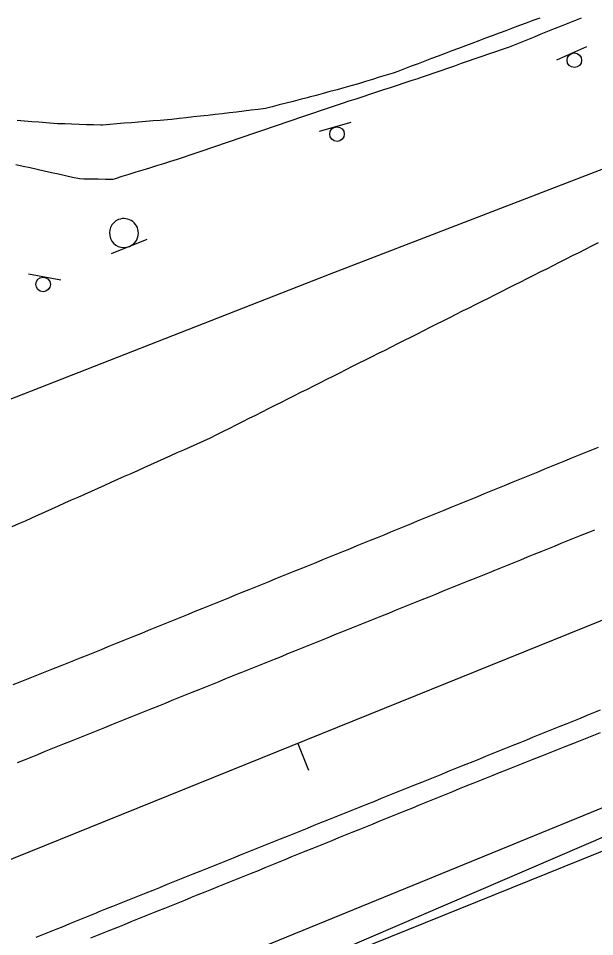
# Model space of a CAD drawing. Extents: x 1901471 to 1963503, y 756461 to 799997.
# Drawn here: x 1931976.2 to 1932055.8, y 774062.4 to 774189.3 of the extents above; entities that cross this region are included whole.
import ezdxf

# ---------------------------------------------------------------- set-up
doc = ezdxf.new("R2010")
doc.units = 0
for name, color, linetype in [('Default', 7, 'Continuous'), ('RD_EX_Bldg', 7, 'Continuous'), ('RD_EX_BldgApp', 7, 'Continuous'), ('RD_EX_Fence_Other', 7, 'Continuous'), ('RD_EX_H2O', 7, 'Continuous'), ('RD_EX_Road', 7, 'Continuous'), ('RD_HC_Cl', 7, 'Continuous'), ('RD_HC_Data_Tic', 7, 'Continuous')]:
    doc.layers.add(name, color=color, linetype=linetype)

# ---------------------------------------------------------------- blocks, each defined once
blk = doc.blocks.new('SIGN2')
at = {"layer": 'Default'}
blk.add_lwpolyline([(-0.127, 0.1692), (-0.127, -0.1692)], dxfattribs=at)
for start, end in [(0, 180), (180, 0)]:
    blk.add_arc((0, 0), 0.127, start, end, dxfattribs=at)
blk = doc.blocks.new('SIGN')
at = {"layer": 'RD_EX_BldgApp'}
blk.add_line((-4.52, -2.02), (4.48, -2.02), dxfattribs=at)
blk.add_circle((0, 0), 2, dxfattribs=at)

msp = doc.modelspace()

# ---------------------------------------------------------------- linework, layer by layer
at = {"layer": 'RD_EX_Fence_Other'}
for points in [[(1932924.68, 774518.86), (1932852.34, 774490.67), (1932713.4, 774434.36), (1932607.72, 774391.35), (1932500.23, 774347.9), (1932392.13, 774304.1), (1932254.18, 774248.59), (1932163.76, 774212.46), (1932086.97, 774181.05), (1932068.9, 774173.06), (1932019.16, 774153.94), (1931967.16, 774133.56), (1931915.85, 774113.42), (1931876.71, 774127.62), (1931828.32, 774143.31), (1931879.82, 774164.27), (1931912.34, 774178.04), (1931865.47, 774205.25), (1931802.75, 774241.48)], [(1931659.56, 773919.03), (1931702.88, 773936.43), (1931744.73, 773953.24), (1931773.72, 773965.14), (1931818.57, 773983.55), (1931863.34, 774001.52), (1931906.97, 774019.49), (1931948.97, 774037.06), (1931993.06, 774054.11), (1932036.85, 774072), (1932080.57, 774089.94), (1932125.64, 774107.52), (1932175.96, 774127.99), (1932224.13, 774147.5), (1932273.05, 774167.6), (1932329.01, 774190.71), (1932382.78, 774212.1), (1932441, 774236.16), (1932490.09, 774255.6), (1932453.31, 774237.52)]]:
    msp.add_lwpolyline(points, dxfattribs=at)
at = {"layer": 'RD_EX_H2O'}
for points in [[(1931975.38, 774119.08), (1931976.29, 774119.49), (1931977.21, 774119.89), (1931978.12, 774120.3), (1931979.03, 774120.71), (1931979.94, 774121.12), (1931980.86, 774121.53), (1931981.77, 774121.94), (1931982.68, 774122.35), (1931983.59, 774122.76), (1931984.51, 774123.17), (1931985.42, 774123.58), (1931986.33, 774123.98), (1931987.24, 774124.39), (1931988.16, 774124.8), (1931989.07, 774125.21), (1931989.98, 774125.62), (1931990.89, 774126.03), (1931991.81, 774126.44), (1931992.72, 774126.85), (1931993.63, 774127.26), (1931994.54, 774127.67), (1931995.46, 774128.07), (1931996.37, 774128.48), (1931997.28, 774128.89), (1931998.19, 774129.3), (1931999.11, 774129.71), (1932000.02, 774130.12), (1932000.93, 774130.53), (1932001.84, 774130.94), (1932002.76, 774131.35), (1932003.66, 774131.8), (1932004.55, 774132.25), (1932005.44, 774132.7), (1932006.34, 774133.15), (1932007.23, 774133.6), (1932008.12, 774134.05), (1932009.02, 774134.49), (1932009.91, 774134.94), (1932010.8, 774135.39), (1932011.7, 774135.84), (1932012.59, 774136.29), (1932013.48, 774136.74), (1932014.38, 774137.19), (1932015.27, 774137.64), (1932016.16, 774138.09), (1932017.05, 774138.54), (1932017.95, 774138.99), (1932018.84, 774139.44), (1932019.73, 774139.89), (1932020.63, 774140.34), (1932021.52, 774140.79), (1932022.41, 774141.24), (1932023.31, 774141.69), (1932024.2, 774142.14), (1932025.09, 774142.58), (1932025.99, 774143.03), (1932026.88, 774143.48), (1932027.77, 774143.93), (1932028.67, 774144.38), (1932028.67, 774144.38), (1932029.56, 774144.83), (1932030.45, 774145.28), (1932031.35, 774145.73), (1932032.24, 774146.18), (1932033.13, 774146.63), (1932034.02, 774147.08), (1932034.92, 774147.53), (1932035.81, 774147.98), (1932036.7, 774148.43), (1932037.6, 774148.88), (1932038.49, 774149.33), (1932039.38, 774149.78), (1932040.28, 774150.22), (1932041.17, 774150.67), (1932042.06, 774151.12), (1932042.96, 774151.57), (1932043.85, 774152.02), (1932044.74, 774152.47), (1932045.64, 774152.92), (1932046.53, 774153.37), (1932047.42, 774153.82), (1932048.32, 774154.27), (1932049.22, 774154.72), (1932050.11, 774155.17), (1932051, 774155.63), (1932051.89, 774156.08), (1932052.78, 774156.53), (1932053.68, 774156.98), (1932054.57, 774157.43), (1932055.46, 774157.88), (1932056.35, 774158.33)], [(1932017.38, 774059.13), (1932061.65, 774078.2), (1932106.21, 774095.99), (1932131.49, 774106.06)]]:
    msp.add_lwpolyline(points, dxfattribs=at)
at = {"layer": 'RD_EX_Road'}
for points in [[(1932053.97, 774189.35), (1932053.04, 774188.97), (1932052.12, 774188.6), (1932051.19, 774188.23), (1932050.26, 774187.85), (1932049.33, 774187.48), (1932048.41, 774187.11), (1932047.48, 774186.73), (1932046.55, 774186.36), (1932045.62, 774185.98), (1932044.7, 774185.61), (1932044.03, 774185.34), (1932043.08, 774185.01), (1932042.14, 774184.69), (1932041.19, 774184.36), (1932040.25, 774184.03), (1932039.3, 774183.71), (1932038.36, 774183.38), (1932037.41, 774183.06), (1932036.47, 774182.73), (1932035.52, 774182.4), (1932034.58, 774182.08), (1932033.63, 774181.75), (1932032.69, 774181.42), (1932031.74, 774181.1), (1932031.4, 774180.98), (1932030.45, 774180.67), (1932029.5, 774180.36), (1932028.55, 774180.04), (1932027.6, 774179.73), (1932026.65, 774179.42), (1932025.7, 774179.11), (1932024.75, 774178.8), (1932023.8, 774178.48), (1932022.85, 774178.17), (1932021.9, 774177.86), (1932020.95, 774177.55), (1932020, 774177.24), (1932019.05, 774176.92), (1932018.87, 774176.86), (1932017.92, 774176.54), (1932016.98, 774176.22), (1932016.03, 774175.89), (1932015.08, 774175.57), (1932014.14, 774175.25), (1932013.19, 774174.92), (1932012.24, 774174.6), (1932011.3, 774174.28), (1932010.35, 774173.95), (1932009.41, 774173.63), (1932008.46, 774173.3), (1932007.51, 774172.98), (1932006.57, 774172.66), (1932005.62, 774172.33), (1932004.68, 774172.01), (1932003.73, 774171.69), (1932002.78, 774171.36), (1932001.84, 774171.04), (1932000.89, 774170.72), (1931999.94, 774170.39), (1931999.15, 774170.12), (1931998.19, 774169.82), (1931997.24, 774169.52), (1931996.28, 774169.23), (1931995.33, 774168.93), (1931994.37, 774168.63), (1931993.42, 774168.33), (1931992.46, 774168.04), (1931991.51, 774167.74), (1931990.55, 774167.44), (1931989.6, 774167.14), (1931989.27, 774167.04), (1931988.27, 774167.06), (1931987.27, 774167.08), (1931986.27, 774167.09), (1931985.27, 774167.11), (1931984.7, 774167.12), (1931983.72, 774167.34), (1931982.75, 774167.55), (1931981.77, 774167.77), (1931980.8, 774167.99), (1931979.82, 774168.2), (1931978.84, 774168.42), (1931977.87, 774168.64), (1931976.89, 774168.85), (1931975.91, 774169.07)], [(1932048.25, 774189.36), (1932047.31, 774189.01), (1932046.37, 774188.66), (1932045.44, 774188.31), (1932044.5, 774187.96), (1932043.56, 774187.61), (1932042.63, 774187.26), (1932041.69, 774186.91), (1932040.75, 774186.56), (1932039.82, 774186.21), (1932038.88, 774185.86), (1932037.98, 774185.53), (1932037.05, 774185.17), (1932036.11, 774184.82), (1932035.18, 774184.47), (1932034.24, 774184.11), (1932033.31, 774183.76), (1932032.37, 774183.4), (1932031.44, 774183.05), (1932030.5, 774182.7), (1932029.57, 774182.34), (1932028.63, 774181.99), (1932028, 774181.75), (1932027.05, 774181.46), (1932026.09, 774181.17), (1932025.13, 774180.88), (1932024.18, 774180.59), (1932023.22, 774180.29), (1932022.18, 774179.97), (1932021.21, 774179.71), (1932020.25, 774179.45), (1932019.28, 774179.19), (1932018.32, 774178.93), (1932017.35, 774178.67), (1932016.39, 774178.41), (1932016.12, 774178.34), (1932015.16, 774178.09), (1932014.19, 774177.84), (1932013.22, 774177.6), (1932012.25, 774177.35), (1932011.28, 774177.1), (1932010.36, 774176.87), (1932009.37, 774176.74), (1932008.38, 774176.62), (1932007.38, 774176.49), (1932006.39, 774176.37), (1932005.39, 774176.24), (1932004.39, 774176.13), (1932003.4, 774176.02), (1932002.41, 774175.91), (1932001.41, 774175.8), (1932000.42, 774175.69), (1931999.42, 774175.58), (1931998.43, 774175.47), (1931997.44, 774175.36), (1931996.84, 774175.3), (1931995.84, 774175.22), (1931994.85, 774175.14), (1931993.85, 774175.05), (1931992.85, 774174.97), (1931991.86, 774174.89), (1931990.86, 774174.81), (1931989.86, 774174.73), (1931988.87, 774174.65), (1931987.87, 774174.56), (1931987.64, 774174.55), (1931986.64, 774174.58), (1931985.64, 774174.62), (1931984.64, 774174.65), (1931983.64, 774174.69), (1931982.64, 774174.72), (1931981.64, 774174.75), (1931981.07, 774174.78), (1931980.07, 774174.86), (1931979.08, 774174.95), (1931978.08, 774175.03), (1931977.09, 774175.12), (1931976.09, 774175.2)], [(1931975.54, 774097.24), (1931976.47, 774097.61), (1931977.4, 774097.98), (1931978.32, 774098.35), (1931979.25, 774098.72), (1931980.18, 774099.09), (1931981.11, 774099.46), (1931982.04, 774099.83), (1931982.97, 774100.2), (1931983.9, 774100.57), (1931984, 774100.61), (1931984.93, 774100.99), (1931985.86, 774101.36), (1931986.78, 774101.74), (1931987.71, 774102.11), (1931988.64, 774102.49), (1931989.56, 774102.87), (1931990.49, 774103.24), (1931991.42, 774103.62), (1931992.34, 774103.99), (1931993.27, 774104.37), (1931994.2, 774104.75), (1931995.12, 774105.12), (1931996.05, 774105.5), (1931996.98, 774105.87), (1931997.9, 774106.25), (1931998.83, 774106.62), (1931999.76, 774107), (1932000.68, 774107.38), (1932001.61, 774107.75), (1932002.54, 774108.13), (1932003.46, 774108.5), (1932004.39, 774108.88), (1932005.32, 774109.26), (1932006.24, 774109.63), (1932007.17, 774110.01), (1932008.1, 774110.38), (1932009.02, 774110.76), (1932009.95, 774111.13), (1932010.88, 774111.51), (1932011.8, 774111.89), (1932012.73, 774112.26), (1932013.66, 774112.64), (1932014.58, 774113.01), (1932015.51, 774113.39), (1932016.44, 774113.77), (1932017.36, 774114.14), (1932018.29, 774114.52), (1932019.22, 774114.89), (1932020.14, 774115.27), (1932021.07, 774115.64), (1932022, 774116.02), (1932022.12, 774116.07), (1932023.04, 774116.45), (1932023.97, 774116.83), (1932024.89, 774117.2), (1932025.82, 774117.58), (1932026.74, 774117.96), (1932027.67, 774118.34), (1932028.59, 774118.72), (1932029.52, 774119.1), (1932030.44, 774119.48), (1932031.37, 774119.86), (1932032.3, 774120.23), (1932033.22, 774120.61), (1932034.15, 774120.99), (1932035.07, 774121.37), (1932036, 774121.75), (1932036.92, 774122.13), (1932037.85, 774122.51), (1932038.77, 774122.89), (1932039.7, 774123.26), (1932040.63, 774123.64), (1932041.55, 774124.02), (1932042.48, 774124.4), (1932043.4, 774124.78), (1932044.33, 774125.16), (1932045.25, 774125.54), (1932046.18, 774125.91), (1932047.1, 774126.29), (1932048.03, 774126.67), (1932048.95, 774127.05), (1932049.88, 774127.43), (1932050.81, 774127.81), (1932051.73, 774128.19), (1932052.66, 774128.57), (1932053.58, 774128.94), (1932054.51, 774129.32), (1932055.43, 774129.7), (1932056.36, 774130.08)], [(1931976.14, 774086.49), (1931977.07, 774086.86), (1931978, 774087.24), (1931978.92, 774087.61), (1931979.85, 774087.98), (1931980.78, 774088.36), (1931981.71, 774088.73), (1931982.63, 774089.1), (1931983.56, 774089.48), (1931984.49, 774089.85), (1931985.42, 774090.22), (1931986.35, 774090.6), (1931987.27, 774090.97), (1931988.2, 774091.34), (1931989.13, 774091.72), (1931990.06, 774092.09), (1931990.98, 774092.46), (1931991.91, 774092.84), (1931992.84, 774093.21), (1931993.77, 774093.58), (1931994.69, 774093.96), (1931995.62, 774094.33), (1931996.55, 774094.7), (1931997.48, 774095.08), (1931998.4, 774095.45), (1931999.33, 774095.83), (1932000.26, 774096.2), (1932001.19, 774096.57), (1932002.11, 774096.95), (1932003.04, 774097.32), (1932003.97, 774097.69), (1932004.9, 774098.07), (1932005.83, 774098.44), (1932006.75, 774098.81), (1932006.99, 774098.91), (1932007.92, 774099.28), (1932008.85, 774099.66), (1932009.77, 774100.03), (1932010.7, 774100.41), (1932011.63, 774100.78), (1932012.56, 774101.15), (1932013.48, 774101.53), (1932014.41, 774101.9), (1932015.34, 774102.28), (1932016.26, 774102.65), (1932017.19, 774103.03), (1932018.12, 774103.4), (1932019.05, 774103.77), (1932019.97, 774104.15), (1932020.9, 774104.52), (1932021.83, 774104.9), (1932022.76, 774105.27), (1932023.68, 774105.65), (1932024.61, 774106.02), (1932025.54, 774106.39), (1932026.46, 774106.77), (1932027.39, 774107.14), (1932028.32, 774107.52), (1932029.25, 774107.89), (1932030.17, 774108.26), (1932031.1, 774108.64), (1932032.03, 774109.01), (1932032.96, 774109.39), (1932033.88, 774109.76), (1932034.81, 774110.14), (1932035.74, 774110.51), (1932036.66, 774110.88), (1932037.59, 774111.26), (1932038.52, 774111.63), (1932039.45, 774112.01), (1932040.37, 774112.38), (1932041.3, 774112.76), (1932041.94, 774113.01), (1932042.87, 774113.39), (1932043.79, 774113.76), (1932044.72, 774114.14), (1932045.65, 774114.51), (1932046.58, 774114.89), (1932047.5, 774115.26), (1932048.43, 774115.64), (1932049.36, 774116.02), (1932050.28, 774116.39), (1932051.21, 774116.77), (1932052.14, 774117.14), (1932053.06, 774117.52), (1932053.99, 774117.89), (1932054.92, 774118.27), (1932055.84, 774118.64)], [(1931978.7, 774062.34), (1931979.63, 774062.72), (1931980.56, 774063.09), (1931981.48, 774063.47), (1931982.41, 774063.84), (1931983.34, 774064.22), (1931984.26, 774064.59), (1931985.19, 774064.97), (1931986.12, 774065.34), (1931987.05, 774065.72), (1931987.41, 774065.87), (1931988.34, 774066.24), (1931989.27, 774066.61), (1931990.2, 774066.99), (1931991.13, 774067.36), (1931992.05, 774067.73), (1931992.98, 774068.11), (1931993.91, 774068.48), (1931994.84, 774068.85), (1931995.76, 774069.22), (1931996.69, 774069.6), (1931997.62, 774069.97), (1931998.55, 774070.34), (1931999.47, 774070.72), (1932000.4, 774071.09), (1932001.33, 774071.46), (1932002.26, 774071.84), (1932003.19, 774072.21), (1932004.11, 774072.58), (1932005.04, 774072.96), (1932005.97, 774073.33), (1932006.9, 774073.7), (1932007.82, 774074.07), (1932008.75, 774074.45), (1932009.68, 774074.82), (1932010.61, 774075.19), (1932011.54, 774075.57), (1932012.46, 774075.94), (1932013.39, 774076.31), (1932014.32, 774076.69), (1932015.25, 774077.06), (1932016.17, 774077.43), (1932017.1, 774077.8), (1932018.03, 774078.18), (1932018.96, 774078.55), (1932019.89, 774078.92), (1932020.81, 774079.3), (1932021.74, 774079.67), (1932022.67, 774080.04), (1932023.6, 774080.42), (1932024.52, 774080.79), (1932025.45, 774081.16), (1932026.38, 774081.54), (1932027.31, 774081.91), (1932028.24, 774082.28), (1932029.16, 774082.65), (1932030.09, 774083.03), (1932031.02, 774083.4), (1932031.95, 774083.77), (1932032.87, 774084.15), (1932033.8, 774084.52), (1932034.73, 774084.89), (1932035.66, 774085.27), (1932036.59, 774085.64), (1932037.51, 774086.01), (1932038.11, 774086.25), (1932039.04, 774086.63), (1932039.97, 774087), (1932040.89, 774087.38), (1932041.82, 774087.76), (1932042.75, 774088.13), (1932043.67, 774088.51), (1932044.6, 774088.88), (1932045.53, 774089.26), (1932046.45, 774089.63), (1932047.38, 774090.01), (1932048.31, 774090.38), (1932049.23, 774090.76), (1932050.16, 774091.13), (1932051.09, 774091.51), (1932052.02, 774091.88), (1932052.94, 774092.26), (1932053.87, 774092.63), (1932054.8, 774093.01), (1932055.72, 774093.38), (1932056.65, 774093.76)], [(1931986.25, 774062.25), (1931987.17, 774062.62), (1931988.1, 774062.99), (1931989.03, 774063.37), (1931989.96, 774063.74), (1931990.88, 774064.11), (1931991.81, 774064.49), (1931992.74, 774064.86), (1931993.67, 774065.23), (1931994.6, 774065.61), (1931995.52, 774065.98), (1931996.45, 774066.35), (1931997.38, 774066.73), (1931998.31, 774067.1), (1931999.23, 774067.47), (1932000.16, 774067.85), (1932001.09, 774068.22), (1932002.02, 774068.59), (1932002.94, 774068.97), (1932003.83, 774069.33), (1932004.76, 774069.7), (1932005.68, 774070.08), (1932006.61, 774070.46), (1932007.54, 774070.83), (1932008.46, 774071.21), (1932009.39, 774071.58), (1932010.32, 774071.96), (1932011.24, 774072.34), (1932012.17, 774072.71), (1932013.1, 774073.09), (1932014.02, 774073.47), (1932014.95, 774073.84), (1932015.87, 774074.22), (1932016.8, 774074.59), (1932017.73, 774074.97), (1932018.65, 774075.35), (1932019.58, 774075.72), (1932020.51, 774076.1), (1932021.43, 774076.48), (1932022.36, 774076.85), (1932023.29, 774077.23), (1932024.21, 774077.6), (1932025.14, 774077.98), (1932026.07, 774078.36), (1932026.99, 774078.73), (1932027.92, 774079.11), (1932028.85, 774079.49), (1932029.77, 774079.86), (1932030.7, 774080.24), (1932031.62, 774080.61), (1932032.55, 774080.99), (1932033.48, 774081.37), (1932034.4, 774081.74), (1932035.33, 774082.12), (1932036.26, 774082.49), (1932037.18, 774082.87), (1932038.11, 774083.25), (1932039.04, 774083.62), (1932039.96, 774084), (1932040.89, 774084.38), (1932041.82, 774084.75), (1932042.71, 774085.11), (1932043.64, 774085.47), (1932044.57, 774085.84), (1932045.5, 774086.21), (1932046.43, 774086.58), (1932047.36, 774086.95), (1932048.29, 774087.31), (1932049.22, 774087.68), (1932050.15, 774088.05), (1932051.08, 774088.42), (1932052.01, 774088.78), (1932052.94, 774089.15), (1932053.87, 774089.52), (1932054.8, 774089.89), (1932055.73, 774090.25), (1932056.66, 774090.62)]]:
    msp.add_lwpolyline(points, dxfattribs=at)
at = {"layer": 'RD_HC_Cl'}
for p, q in [((1938541.05, 776727.63), (1929630.2, 773125.03)), ((1938552.08, 776700.34), (1929639.84, 773096.99))]:
    msp.add_line(p, q, dxfattribs=at)
at = {"layer": 'RD_HC_Data_Tic'}
msp.add_line((1932014.83, 774089.12), (1932016.33, 774085.41), dxfattribs=at)

# ---------------------------------------------------------------- block references
at = {"layer": 'RD_EX_Bldg'}
for name, p, xscale, yscale, rotation in [('SIGN', (1932053.03, 774183.53), 0.5039370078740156, 0.5039370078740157, -155.725786), ('SIGN', (1932020.25, 774173.32), 0.5039370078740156, 0.5039370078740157, -164.532528), ('SIGN2', (1931990.82, 774159.65), 15.748031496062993, 15.74803149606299, 111.960527), ('SIGN', (1931979.66, 774152.55), 0.5039370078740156, 0.5039370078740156, 169.093547)]:
    msp.add_blockref(name, p, dxfattribs=dict(at, xscale=xscale, yscale=yscale, rotation=rotation))

doc.saveas('drawing.dxf')
